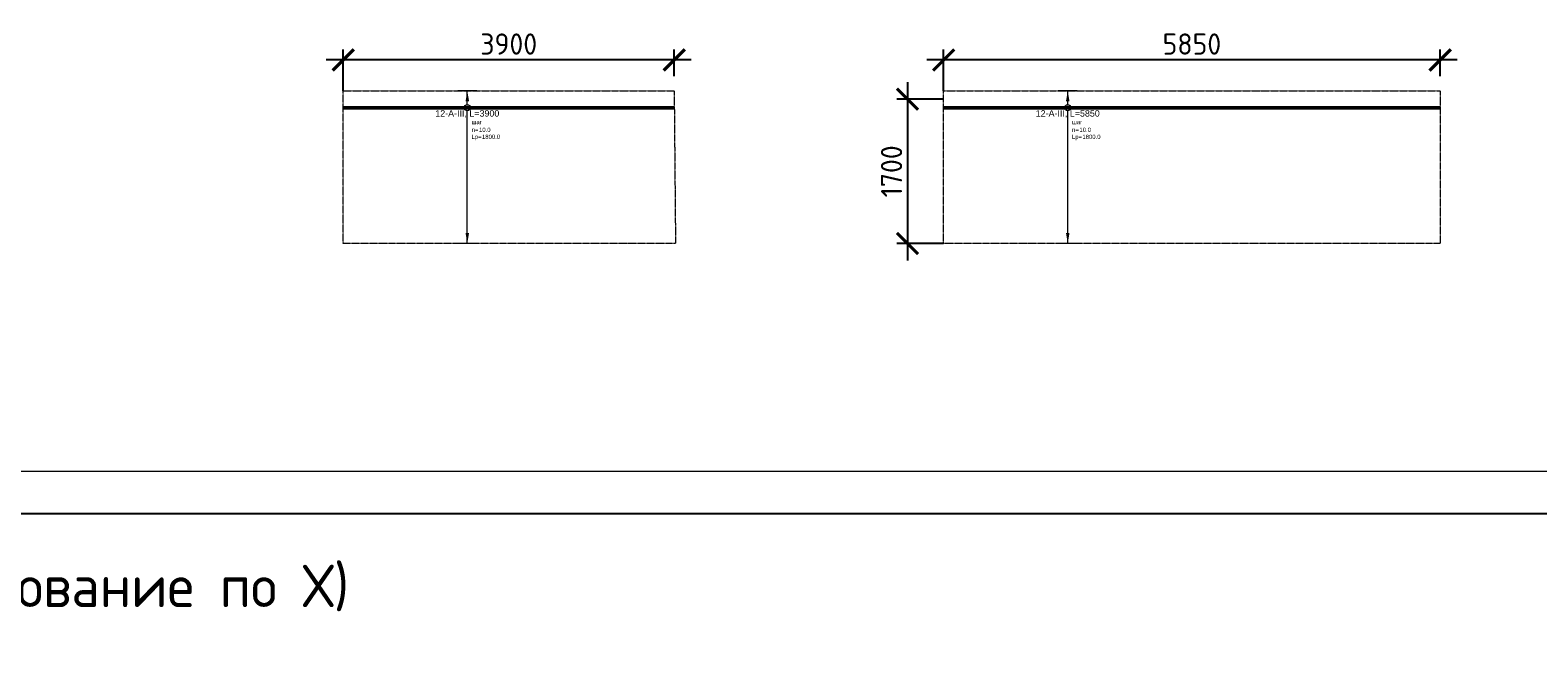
# Model space of a CAD drawing. Header units: millimetres. Extents: x 448962 to 1592680, y -326645 to -197113.
# Tile 299 of 398: x 738815 to 756580, y -246938 to -239411. Entities that reach past the tile are written whole.
import ezdxf
from ezdxf.enums import TextEntityAlignment as Align

# ---------------------------------------------------------------- set-up
doc = ezdxf.new("R2010")
doc.units = ezdxf.units.MM
doc.set_wipeout_variables(frame=1)
doc.linetypes.add('01 Штриховая _4 мм_', pattern=[6, 3.5, -2.5])
doc.linetypes.add('GOST2.303 4', pattern=[7, 5, -2, 0])
for name, color, linetype, lineweight in [('АрмСтер', 2, 'Continuous', 50), ('контур распр. стерхней', 2, 'GOST2.303 4', 20), ('РАЗМЕРЫ', 1, 'Continuous', 9), ('ТОНКИЕ', 7, 'Continuous', 9), ('Узлы', 7, 'Continuous', 0)]:
    doc.layers.add(name, color=color, linetype=linetype, lineweight=lineweight)
doc.layers.add('АрмСтер_атрибуты', color=2, linetype='Continuous', lineweight=0, plot=False)
doc.layers.add('ТОЛСТЫЕ_ОСНОВНЫЕ', color=6, linetype='Continuous')
doc.styles.add('GOST-2.304_Type-B', font='GOST_Common.ttf')
doc.styles.get("Standard").update_dxf_attribs({"font": 'arial.ttf'})
doc.styles.add('Аннотативный', font='arial.ttf')
doc.styles.add('ГОСТ', font='GOST_Common.ttf')
doc.dimstyles.new('СПДС', dxfattribs={"dimscale": 100, "dimtxt": 2.5, "dimasz": 2.5, "dimexe": 1.25, "dimexo": 0, "dimtad": 1, "dimdec": 0, "dimtxsty": 'GOST-2.304_Type-B', "dimblk": 'ARCHTICK', "dimcen": 2.5, "dimdle": 2, "dimadec": 0, "dimazin": 2, "dimtfac": 0.75, "dimtdec": 0, "dimtmove": 1, "dimatfit": 3, "dimfxl": 1, "dimtolj": 1, "dimarcsym": 1})

# ---------------------------------------------------------------- blocks, each defined once
blk = doc.blocks.new('*U17')
at = {"layer": 'ТОЛСТЫЕ_ОСНОВНЫЕ', "color": 6}
blk.add_lwpolyline([(20, 5), (886, 5), (886, 415), (20, 415)], close=True, dxfattribs=at)
at = {"layer": 'ТОНКИЕ'}
blk.add_lwpolyline([(0, 0), (891, 0), (891, 420), (0, 420)], close=True, dxfattribs=at)
blk = doc.blocks.new('*U20')
at = {"layer": 'РАЗМЕРЫ'}
for p, q in [((112, 200), (-112, 200)), ((112, -1600), (-112, -1600))]:
    blk.add_line(p, q, dxfattribs=at)
at = {"layer": 'РАЗМЕРЫ', "ltscale": 15}
blk.add_line((0, -1600), (0, 200), dxfattribs=at)
at = {"layer": 'РАЗМЕРЫ'}
for points in [[(0, 200), (21, 75), (-21, 75)], [(0, -1600), (21, -1475), (-21, -1475)]]:
    blk.add_solid(points, dxfattribs=at)
at = {"layer": 'АрмСтер_атрибуты', "color": 215, "ltscale": 15, "style": 'Аннотативный'}
for s, p in [('шаг', (51, -194)), ('Lр=', (50, -368)), ('n=', (51, -285))]:
    blk.add_text(s, height=50, dxfattribs=at).set_placement(p)
at = {"layer": 'АрмСтер_атрибуты', "color": 215, "style": 'Аннотативный'}
for tag, p, flags in [('ШАГ', (191, -194), 10), ('КОЛ', (138, -285), 8), ('ШИРИНА', (173, -368), 8)]:
    blk.add_attdef(tag, p, '', height=50, dxfattribs=dict(at, flags=flags))
at = {"layer": 'АрмСтер_атрибуты', "flags": 9}
for tag, p in [('ОБОЗНАЧЕНИЕ', (-1034, -1124)), ('МАССА', (-1034, -1010))]:
    blk.add_attdef(tag, p, '', height=75, dxfattribs=at)
at = {"linetype": 'Continuous', "lineweight": 0}
blk.add_wipeout([(35, 0), (28, 21), (11, 33), (-11, 33), (-28, 21), (-35, 0), (-28, -21), (-11, -33), (11, -33), (28, -21)], dxfattribs=at)
at = {"color": 0, "linetype": 'ByBlock', "lineweight": -2, "ltscale": 100}
blk.add_line((-1463, 0), (2437, 0), dxfattribs=at)
at = {"layer": 'РАЗМЕРЫ'}
blk.add_circle((0, 0), 35, dxfattribs=at)
at = {"layer": 'АрмСтер_атрибуты', "style": 'Аннотативный', "flags": 8}
blk.add_attdef('ПОЗ', (110, 30), '', height=75, dxfattribs=at)
blk.add_attdef('НАИМЕНОВАНИЕ', text='', height=75, dxfattribs=at).set_placement((0, -29), align=Align.TOP_CENTER)
blk = doc.blocks.new('_ArchTick')
at = {"color": 0, "linetype": 'ByBlock', "const_width": 0.15}
blk.add_lwpolyline([(-0.5, -0.5), (0.5, 0.5)], dxfattribs=at)
blk = doc.blocks.new('*D481')
at = {"layer": 'DEFPOINTS', "color": 0, "transparency": 16777216}
for p in [(742504, -239763), (746404, -239953), (742504, -240125)]:
    blk.add_point(p, dxfattribs=at)
at = {"layer": 'РАЗМЕРЫ', "color": 0, "lineweight": -2, "transparency": 16777216}
for p, q in [((742504, -240125), (742504, -239638)), ((746404, -239953), (746404, -239638)), ((746604, -239763), (742304, -239763))]:
    blk.add_line(p, q, dxfattribs=at)
at = {"layer": 'РАЗМЕРЫ', "color": 0, "lineweight": -2, "transparency": 16777216, "xscale": 250, "yscale": 250, "zscale": 250, "rotation": 180}
blk.add_blockref('_ArchTick', (742504, -239763), dxfattribs=at)
at = {"layer": 'РАЗМЕРЫ', "color": 0, "lineweight": -2, "transparency": 16777216, "xscale": 250, "yscale": 250, "zscale": 250}
blk.add_blockref('_ArchTick', (746404, -239763), dxfattribs=at)
at = {"layer": 'РАЗМЕРЫ', "color": 0, "lineweight": 0, "transparency": 16777216, "insert": (744454, -239575), "char_height": 250, "attachment_point": 5, "style": 'GOST-2.304_Type-B'}
blk.add_mtext('\\A1;3900', dxfattribs=at)
blk = doc.blocks.new('*U21')
at = {"layer": 'РАЗМЕРЫ'}
for p, q in [((112, 200), (-112, 200)), ((112, -1600), (-112, -1600))]:
    blk.add_line(p, q, dxfattribs=at)
at = {"layer": 'РАЗМЕРЫ', "ltscale": 15}
blk.add_line((0, -1600), (0, 200), dxfattribs=at)
at = {"layer": 'РАЗМЕРЫ'}
for points in [[(0, 200), (21, 75), (-21, 75)], [(0, -1600), (21, -1475), (-21, -1475)]]:
    blk.add_solid(points, dxfattribs=at)
at = {"layer": 'АрмСтер_атрибуты', "color": 215, "ltscale": 15, "style": 'Аннотативный'}
for s, p in [('шаг', (51, -194)), ('Lр=', (50, -368)), ('n=', (51, -285))]:
    blk.add_text(s, height=50, dxfattribs=at).set_placement(p)
at = {"layer": 'АрмСтер_атрибуты', "color": 215, "style": 'Аннотативный'}
for tag, p, flags in [('ШАГ', (191, -194), 10), ('КОЛ', (138, -285), 8), ('ШИРИНА', (173, -368), 8)]:
    blk.add_attdef(tag, p, '', height=50, dxfattribs=dict(at, flags=flags))
at = {"layer": 'АрмСтер_атрибуты', "flags": 9}
for tag, p in [('ОБОЗНАЧЕНИЕ', (-1034, -1124)), ('МАССА', (-1034, -1010))]:
    blk.add_attdef(tag, p, '', height=75, dxfattribs=at)
at = {"linetype": 'Continuous', "lineweight": 0}
blk.add_wipeout([(35, 0), (28, 21), (11, 33), (-11, 33), (-28, 21), (-35, 0), (-28, -21), (-11, -33), (11, -33), (28, -21)], dxfattribs=at)
at = {"color": 0, "linetype": 'ByBlock', "lineweight": -2, "ltscale": 100}
blk.add_line((-1463, 0), (4387, 0), dxfattribs=at)
at = {"layer": 'РАЗМЕРЫ'}
blk.add_circle((0, 0), 35, dxfattribs=at)
at = {"layer": 'АрмСтер_атрибуты', "style": 'Аннотативный', "flags": 8}
blk.add_attdef('ПОЗ', (110, 30), '', height=75, dxfattribs=at)
blk.add_attdef('НАИМЕНОВАНИЕ', text='', height=75, dxfattribs=at).set_placement((0, -29), align=Align.TOP_CENTER)
blk = doc.blocks.new('*D482')
at = {"layer": 'DEFPOINTS', "color": 0, "transparency": 16777216}
for p in [(749579, -239763), (755429, -239953), (749579, -240125)]:
    blk.add_point(p, dxfattribs=at)
at = {"layer": 'РАЗМЕРЫ', "color": 0, "lineweight": -2, "transparency": 16777216}
for p, q in [((749579, -240125), (749579, -239638)), ((755429, -239953), (755429, -239638)), ((755629, -239763), (749379, -239763))]:
    blk.add_line(p, q, dxfattribs=at)
at = {"layer": 'РАЗМЕРЫ', "color": 0, "lineweight": -2, "transparency": 16777216, "xscale": 250, "yscale": 250, "zscale": 250, "rotation": 180}
blk.add_blockref('_ArchTick', (749579, -239763), dxfattribs=at)
at = {"layer": 'РАЗМЕРЫ', "color": 0, "lineweight": -2, "transparency": 16777216, "xscale": 250, "yscale": 250, "zscale": 250}
blk.add_blockref('_ArchTick', (755429, -239763), dxfattribs=at)
at = {"layer": 'РАЗМЕРЫ', "color": 0, "lineweight": 0, "transparency": 16777216, "insert": (752504, -239575), "char_height": 250, "attachment_point": 5, "style": 'GOST-2.304_Type-B'}
blk.add_mtext('\\A1;5850', dxfattribs=at)
blk = doc.blocks.new('*D483')
at = {"layer": 'DEFPOINTS', "color": 0, "transparency": 16777216}
for p in [(749579, -240225), (749153, -241925), (749579, -241925)]:
    blk.add_point(p, dxfattribs=at)
at = {"layer": 'РАЗМЕРЫ', "color": 0, "lineweight": -2, "transparency": 16777216}
for p, q in [((749153, -240025), (749153, -242125)), ((749579, -240225), (749028, -240225)), ((749579, -241925), (749028, -241925))]:
    blk.add_line(p, q, dxfattribs=at)
at = {"layer": 'РАЗМЕРЫ', "color": 0, "lineweight": -2, "transparency": 16777216, "xscale": 250, "yscale": 250, "zscale": 250}
for p, rotation in [((749153, -240225), 90), ((749153, -241925), 270)]:
    blk.add_blockref('_ArchTick', p, dxfattribs=dict(at, rotation=rotation))
at = {"layer": 'РАЗМЕРЫ', "color": 0, "lineweight": 0, "transparency": 16777216, "insert": (748965, -241075), "char_height": 250, "attachment_point": 5, "rotation": 90, "style": 'GOST-2.304_Type-B'}
blk.add_mtext('\\A1;1700', dxfattribs=at)

msp = doc.modelspace()

# ---------------------------------------------------------------- linework, layer by layer
at = {"layer": 'контур распр. стерхней', "linetype": '01 Штриховая _4 мм_'}
for points in [[(746419.3, -241925.4), (742503.5, -241925.4), (742503.5, -240125.4), (746403.5, -240125.4)], [(755428.6, -241925.4), (749578.5, -241925.4), (749578.6, -240125.4), (755428.6, -240125.4)]]:
    msp.add_lwpolyline(points, close=True, dxfattribs=at)

# ---------------------------------------------------------------- block references
at = {"xscale": 100, "yscale": 100, "zscale": 100}
msp.add_blockref('*U17', (701954.8, -286610.9), dxfattribs=at)

# ---------------------------------------------------------------- texts
note = msp.add_mtext_dynamic_manual_height_columns('\\pi1250;{\\H1.5152x;Общие указания :\\P}Настоящий подраздел разработан в составе рабочей документации на строительство объекта {\\H2.4344x; }"Строительство жилого комплекса со встроенными помещениями общественного-делового и коммерческого {\\H1.3552x; }назначения по адресу: г. Чита, ул. 1-я Коллективная. Жилой дом со встроенными помещениями {\\H1.71569x; }общественно-делового и коммерческого назначения на первом этаже здания и встроенно-пристроенным {\\H1.59543x; }поликлиническим учреждением (поз. 2.2-2.3){\\H1.73486x; }\\P1.^I" Решения рабочей Документации разработаны на основании:{\\H1.67588x; }\\Pзадания на проектирование, выданного заказчиком;{\\H1.60804x; }\\P-^Iрешений стадии "Проектная Документация (проект №24-04-КР.2)"{\\H1.73065x; }\\Pразработанных ООО "Комплексная проектно-сопроводительная компания", утвержденных {\\H1.67728x; }заказчиком;{\\H1.60757x; }\\PВ соответствии с требованиями нормативных документов:{\\H1.63081x; }\\P-^IФЗ №184 "О техническом регулировании";{\\H1.62306x; }\\P-^IФЗ №123 "Технический регламент о требованиях пожарной безопасности";{\\H1.62565x; }\\P-^IСП 20.13330.2016 "Нагрузки и воздействия",{\\H1.62478x; }\\P-^IСП 63.13330.2018 "Бетонные и железобетонные конструкции. Основные положения".{\\H1.62507x; }\\P-^IСП 22.13330.2016 "Основания зданий и сооружений";{\\H1.62498x; }\\P-^IСП 45.13330.2017 "Земляные сооружения, основания и фундаменты".{\\H1.62501x; }\\P2.^IПри работах по устройству монолитных конструкций руководствоваться СП 70.13330.2012 {\\H1.625x; }"Несущие и ограждающие конструкции".{\\H1.625x; }\\P3.^IЗа относительную отметку 0,000 принята отметка чистого пола первого этажа, {\\H1.625x; }соответствующая абсолютной отметке 648,00 в Балтийской системе высот.{\\H1.625x; }\\P4.^IПеречень видов работ, Зля которых необходимо составлять акты освидетельствования {\\H1.625x; }скрытых работ: {\\H1.625x; }\\PБетонные и железобетонные конструкции монолитные:{\\H1.625x; }\\Pармирование; защитные слои,- анкеровка арматуры; установка закладных деталей.{\\H1.625x; }\\PМонтаж сборных железобетонных и бетонных конструкций:{\\H1.625x; }\\Pсварка и антикоррозионное покрыт при отсутствии актов освиветельствования превшествующих {\\H1.625x; }скрытых работ во всех случаях.{\\H1.625x; }\\P1. Железобетонные конструкции разработаны в соответствии СП 22.13330.2016 "Основания зданий и {\\H1.62576x; }сооружений", СП 63.13330.2018 "Бетонные и железобетонные конструкции. Общие положения".{\\H1.62541x; }\\P2. Несущие конструкции здания рассчитаны и запроектированы для данных геологических условий. {\\H1.62486x; }\\P3. Арматура класса А240 и А500С по ГОСТ Р 34028-2016, материал монолитных конструкций ниже {\\H1.62505x; }нуля - бетон тяжелый класса В25 по ГОСТ 26633-2015.{\\H1.62498x; }\\P4. Работы по бетонированию монолитных конструкций вести в соответствии со СП 70.13330.2012 {\\H1.62501x; }"Несущие и ограждающие конструкции".{\\H1.625x; }\\P5. Все строительно-монтажные работы необходимо выполнять в соответствии со СНиП 12-03-2001 {\\H1.625x; }"Безопасность труда в строительстве. Часть 1. Общие требования.", Безопасность труда в строительстве. {\\H1.625x; }Часть 2. Строительное производство". Строительство здания должно производиться в соответствии с {\\H1.625x; }проектом производства работ (ППР).{\\H1.725x; }\\PПри отсутствии ППР производство строительно-монтажных работ запрещается.{\\H1.67917x; }\\P6. Бетон конструкции должны удовлетворять требованиям ГОСТ 26633-2015, ГОСТ 25192-2012.{\\H1.60694x; }\\P7. Бетон следует укладывать в бетонные конструкции горизонтальными слоями одинаковой {\\H1.63102x; }толщины без разрывов, с последовательным направлением укладки в одну сторону во всех слоях.{\\H1.62299x; }\\P8. В начальный период твердения бетон необходимо защищать от попадания атмосферных осадков {\\H1.62567x; }или потерь влаги.{\\H1.62478x; }\\P9. При перерывах в бетонировании устраивать рабочие швы бетонирования. Места рабочих швов {\\H1.62507x; }бетонирования разработать в ППР и согласовать с авторским надзором. С поверхности рабочих швов {\\H1.62498x; }удалить цементную плёнку металлическими щётками с последующей поливкой водой. В рабочем шве {\\H1.62501x; }устанавливать вертикальные сетки из проволоки ячейкой 50x50мм. Поверхность рабочих швов должна быть {\\H1.625x; }перпендикулярна поверхности плиты. {\\H1.625x; }\\P10. Арматурные изделия изготавливать в соответствии с ГОСТ Р 57997-2017, ГОСТ 5264-80, ГОСТ {\\H1.625x; }14098-2014.{\\H1.625x; }\\P11. Плоские сетки и каркасы изготавливать с помощью контактной точечной сварки (кроме {\\H1.725x; }оговоренных случаев).{\\H1.77917x; }\\P12. Расчётные сопротивления сборных соединений и материалы для сборки принимать по табл. Г1, Г2 {\\H1.66111x; }СП 52-101-2003.{\\H1.61296x; }\\P13. Стыки арматурных стержней должны иметь длину перепуска (нахлёстка) не менее указанной в {\\H1.72901x; }проекте. В неоговоренных случаях длину стыка рабочей арматуры внахлёстку без сварки принимать по {\\H1.67783x; }п.8.3.27 СП 52-101-2003. {\\H1.60739x; }\\P14. Толщина защитного слоя бетона для рабочей арматуры должна соответствовать значениям, {\\H1.63087x; }указанным в проекте. {\\H1.62304x; }\\PВ неоговоренных случаях принимать не менее 25мм.{\\H1.62565x; }\\P{\\H1.62478x; }', width=16929.188, gutter_width=1000, heights=[39809.3, 0], dxfattribs=dict(insert=(470783.2, -245157.9), char_height=250, attachment_point=1, style='ГОСТ'))
for column, words in zip(note.columns.linked_columns, ['\\pi1250;15. Уход за свежеуложенным бетоном начинать сразу после укладки бетонной смеси и осуществлять до достижения прочности бетона не менее 70% от проектной.{\\H1.83409x; }\\P16. Распалубку плит  осуществлять по достижении прочности бетона не менее 80% от проектной.{\\H1.55672x; }\\P17. Два крайних арматурных стержня, расположенных по контуру плиты, привязать ко всем {\\H1.64842x; }стержням в местах пересечений.{\\H1.61719x; }\\P18. В процессе производства работ предусмотреть мероприятия по противопожарной защите и {\\H1.6276x; }контролю за выполнением правил пожарной безопасности на всех этапах строительства.{\\H1.62413x; }\\P19. Все работы Выполнять по проекту производства работ (ППР), согласованному с организациями, {\\H1.72529x; }ответственными за эксплуатацию существующих инженерных сетей и дорог на существующей площадке.{\\H1.67907x; }\\P20. Проект рассчитан на производство работ в период положительных температур. В случае {\\H1.60698x; }выполнения работ при отрицательных температурах необходимо выполнять требования СНиП часть 3 по {\\H1.63101x; }производству работ и ППР.{\\H1.623x; }\\P21. При минимальной температуре воздуха до минус 15°С допускается:{\\H1.62567x; }\\P - выдерживание бетона в конструкции методом термоса, при предварительном разогреве бетонной {\\H1.62478x; }смеси, {\\H1.62507x; }\\P -форсированный электроразогрев бетона в конструкции с повторным уплотнением.{\\H1.62498x; }\\PПри минимальной температуре воздуха до минус 25°С допускается:{\\H1.62501x; }\\P -обогрев бетона в греющей опалубке с помощью низкотемпературных электронагревателей,{\\H1.625x; }\\P -электродный сквозной прогреб бетона,{\\H1.625x; }\\P -электрообогрев с помощью греющего провода.{\\H1.625x; }']):
    column.text = words
at = {"layer": 'Узлы', "color": 80, "linetype": 'Continuous', "lineweight": 0, "style": 'GOST-2.304_Type-B'}
msp.add_text('Плита перекрытия на отм. -0,360  (верхнее армирование по Х)', height=500, dxfattribs=at).set_placement((723144.5, -246210.3))

# ---------------------------------------------------------------- next in the draw order: block references
at = {"layer": 'АрмСтер', "ltscale": 15}
ref = msp.add_blockref('*U20', (743966, -240325.4), dxfattribs=at)
ref.add_attrib('НАИМЕНОВАНИЕ', '12-A-III, L=3900', dxfattribs={"layer": 'АрмСтер_атрибуты', "height": 75, "style": 'Аннотативный', "flags": 8}).set_placement((743966, -240354.7), align=Align.TOP_CENTER)
ref.add_attrib('КОЛ', '10.0', (744104.1, -240610.5), dxfattribs={"layer": 'АрмСтер_атрибуты', "color": 215, "height": 50, "style": 'Аннотативный', "flags": 8})
ref.add_attrib('ШИРИНА', '1800.0', (744138.9, -240693.2), dxfattribs={"layer": 'АрмСтер_атрибуты', "color": 215, "height": 50, "style": 'Аннотативный', "flags": 8})
ref = msp.add_blockref('*U21', (751041.1, -240325.4), dxfattribs=at)
ref.add_attrib('НАИМЕНОВАНИЕ', '12-A-III, L=5850', dxfattribs={"layer": 'АрмСтер_атрибуты', "height": 75, "style": 'Аннотативный', "flags": 8}).set_placement((751041.1, -240354.7), align=Align.TOP_CENTER)
ref.add_attrib('КОЛ', '10.0', (751179.1, -240610.5), dxfattribs={"layer": 'АрмСтер_атрибуты', "color": 215, "height": 50, "style": 'Аннотативный', "flags": 8})
ref.add_attrib('ШИРИНА', '1800.0', (751213.9, -240693.2), dxfattribs={"layer": 'АрмСтер_атрибуты', "color": 215, "height": 50, "style": 'Аннотативный', "flags": 8})

# ---------------------------------------------------------------- next in the draw order: dimensions: what is measured, and where the dimension line sits
at = {"layer": 'РАЗМЕРЫ', "color": 1, "lineweight": 0}
for base, p1, p2, picture, middle in [((742503.5, -239762.9), (746403.8, -239952.7), (742503.5, -240125.4), '*D481', (744453.6, -239575.4)), ((749578.6, -239762.9), (755428.8, -239952.7), (749578.6, -240125.4), '*D482', (752503.7, -239575.4))]:
    dim = msp.add_linear_dim(base=base, p1=p1, p2=p2, dimstyle='СПДС', override={"dimrnd": 5}, dxfattribs=at)
    dim.commit()
    dim.dimension.update_dxf_attribs({"geometry": picture, "text_midpoint": middle})
dim = msp.add_linear_dim(base=(749152.5, -241925.4), p1=(749578.6, -240225.2), p2=(749578.5, -241925.4), angle=90, dimstyle='СПДС', override={"dimrnd": 5}, dxfattribs=at)
dim.commit()
dim.dimension.update_dxf_attribs({"geometry": '*D483', "text_midpoint": (748965, -241075.3)})

doc.saveas('drawing.dxf')
